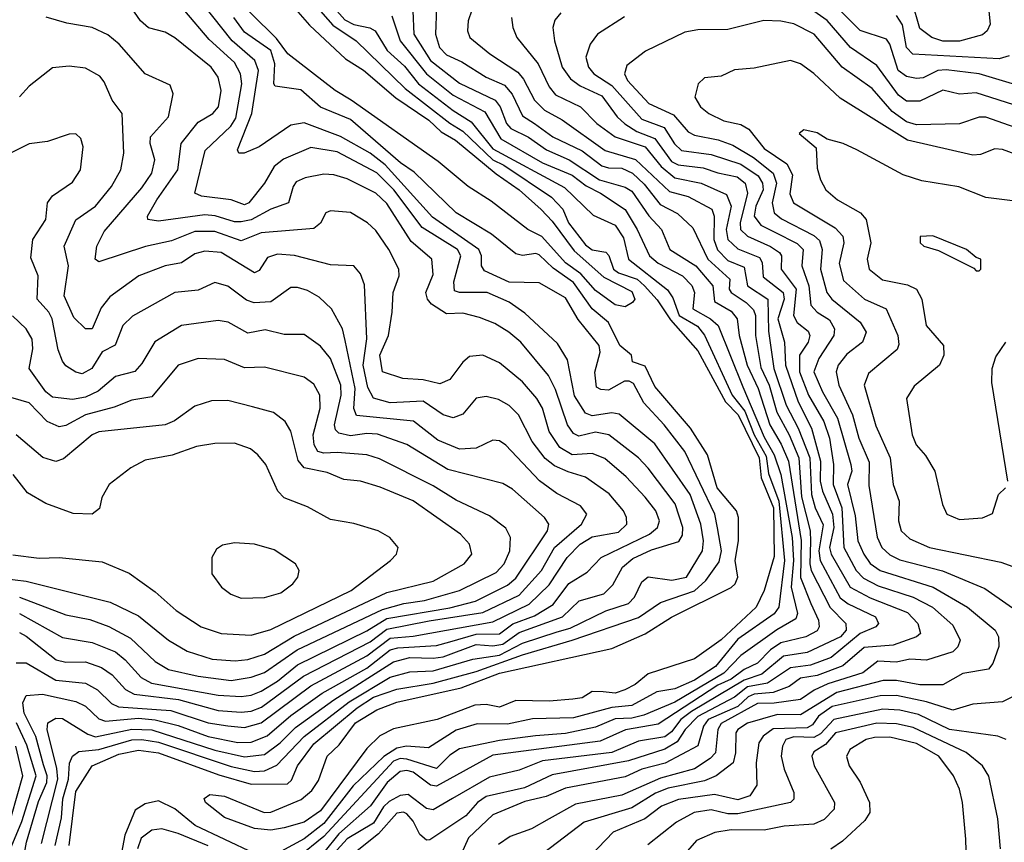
# Model space of a CAD drawing. Extents: x 1308313 to 1441400, y 959662 to 1036319.
# Tile 632 of 656: x 1387526 to 1390500, y 1010695 to 1013178. Entities that reach past the tile are written whole.
import ezdxf

# ---------------------------------------------------------------- set-up
doc = ezdxf.new("R2010")
doc.units = 0

msp = doc.modelspace()

# ---------------------------------------------------------------- linework, layer by layer
at = {"layer": '0CON10XD'}
for points in [[(1388154.9, 1013444.9), (1388401.8, 1013161.8), (1388510.2, 1013060.2), (1388565, 1013025.8), (1388662.4, 1012942.4), (1388761.7, 1012875), (1388799.4, 1012839.4), (1388842.9, 1012815), (1388965, 1012712.9), (1389035.2, 1012665), (1389100.9, 1012605), (1389135, 1012570), (1389201, 1012481), (1389290.8, 1012400.8), (1389375, 1012357.3), (1389384, 1012335), (1389377.5, 1012325), (1389355, 1012311.2), (1389325, 1012317.5), (1389265, 1012360.5), (1389221, 1012411), (1389175, 1012444.4), (1389103.8, 1012523.8), (1389061.1, 1012545), (1388950.2, 1012630.2), (1388880.9, 1012675), (1388790, 1012750), (1388527.3, 1012935), (1388479.2, 1012965), (1388335.8, 1013075), (1388301.7, 1013121.7), (1388147.2, 1013275)], [(1388395, 1013306), (1388508.2, 1013178.2), (1388535, 1013163.8), (1388584, 1013154), (1388599.6, 1013145), (1388635.9, 1013085.9), (1388688.4, 1013038.4), (1388730.4, 1012985), (1388835, 1012904.4), (1388890, 1012870), (1388955, 1012788.9), (1389172.2, 1012672.2), (1389258.6, 1012588.6), (1389325, 1012558.4), (1389349.9, 1012519.9), (1389365.2, 1012455), (1389482.8, 1012362.8), (1389498.8, 1012338.8), (1389518, 1012285), (1389573.5, 1012253.5), (1389595, 1012226.2), (1389678.4, 1012045), (1389716.9, 1011996.9), (1389744.8, 1011925), (1389781, 1011861), (1389788.1, 1011808.1), (1389819.2, 1011725), (1389836.8, 1011545), (1389819.3, 1011405), (1389805.3, 1011384.7), (1389695, 1011307.9), (1389628.3, 1011225), (1389565, 1011184.2), (1389505, 1011158), (1389450.9, 1011149.1), (1389375, 1011107.4), (1389315, 1011101.2), (1389199.1, 1011070.9), (1389075, 1011067.7), (1388999.1, 1011050.9), (1388907.7, 1011052.3), (1388845, 1011033.3), (1388760.6, 1010979.4), (1388694.9, 1010984.9), (1388665, 1010978.7), (1388625.9, 1010954.1), (1388532.9, 1010865), (1388445, 1010751.1), (1388385, 1010705.1), (1388315, 1010666.9)], [(1388925.2, 1013304.8), (1388880.8, 1013175), (1388878.4, 1013145), (1388886.2, 1013125), (1388946.1, 1013075), (1389030.5, 1013020.5), (1389048.4, 1012998.4), (1389081.2, 1012935), (1389111.6, 1012905), (1389165, 1012876.3), (1389295, 1012783.5), (1389386.7, 1012756.7), (1389489.4, 1012659.4), (1389545, 1012644.5), (1389616.6, 1012606.6), (1389624, 1012585), (1389622.9, 1012515), (1389633.8, 1012483.8), (1389665, 1012451.6), (1389715, 1012431.2), (1389724.5, 1012375), (1389786.2, 1012335), (1389787.8, 1012237.8), (1389804.7, 1012125), (1389841.8, 1012015), (1389877.7, 1011945), (1389913, 1011855), (1389917.7, 1011745), (1389928.6, 1011705), (1389953.5, 1011653.5), (1389940.3, 1011575), (1389944.2, 1011545), (1390005, 1011433.2), (1390028.4, 1011415), (1390110.9, 1011375), (1390120, 1011355), (1390111.9, 1011345), (1390065, 1011325.1), (1389977.8, 1011252.2), (1389915, 1011229.3), (1389855, 1011221.9), (1389785, 1011174.9), (1389725, 1011164.4), (1389685, 1011132.5), (1389575, 1011074.2), (1389536.5, 1011035), (1389511.9, 1010998.1), (1389475, 1010976.2), (1389365, 1010940.2), (1389135, 1010898.4), (1389051.3, 1010858.7), (1388935, 1010832.8), (1388908.5, 1010815), (1388873.8, 1010775), (1388765, 1010702.4), (1388755, 1010701.4), (1388735, 1010718), (1388715, 1010758.4), (1388695, 1010780.8), (1388685, 1010785.4), (1388665, 1010782.3), (1388610, 1010720), (1388485, 1010620.6)], [(1387675.3, 1010684.7), (1387695, 1010848.1), (1387745, 1010925.4), (1387825, 1010960.9), (1387885, 1010973.1), (1387945.1, 1010965.1), (1388127.9, 1010897.9), (1388225, 1010869.8), (1388335, 1010870.7), (1388347.3, 1010882.7), (1388364.9, 1010925), (1388415, 1010991.9), (1388545, 1011100.6), (1388595, 1011132.7), (1388665, 1011157.3), (1388775, 1011175.1), (1388905, 1011210.7), (1389045, 1011260.7), (1389195, 1011305.3), (1389395, 1011373.4), (1389461.4, 1011418.6), (1389565, 1011454.2), (1389598.5, 1011485), (1389638.6, 1011541.4), (1389646, 1011575), (1389634.5, 1011644.5), (1389625.8, 1011685), (1389535.8, 1011875), (1389473.4, 1011955), (1389411.3, 1012021.3), (1389379.8, 1012079.8), (1389367.4, 1012087.4), (1389352.8, 1012087.3), (1389305, 1012059.6), (1389281.4, 1012061.4), (1389268.9, 1012068.9), (1389263.8, 1012113.8), (1389279.5, 1012175), (1389276.4, 1012195), (1389212.9, 1012272.9), (1389175, 1012338.8), (1389095, 1012384.1), (1389005, 1012386.1), (1388930.3, 1012420.3), (1388920.8, 1012435), (1388921.4, 1012465), (1388913.3, 1012485), (1388772.6, 1012582.6), (1388630.4, 1012740.4), (1388584.5, 1012775), (1388495, 1012826.2), (1388385, 1012867.1), (1388345, 1012859.8), (1388249.5, 1012795), (1388203.8, 1012775), (1388188, 1012775), (1388184.2, 1012785), (1388227.3, 1012895), (1388247.4, 1013025), (1388235.8, 1013055), (1388168.1, 1013115), (1388055, 1013257.1)], [(1388382, 1013265), (1388472.4, 1013162.4), (1388542.5, 1013115), (1388690.8, 1012970.8), (1388825, 1012866), (1388865, 1012841.4), (1388955, 1012755.4), (1388988.7, 1012738.7), (1389132.1, 1012642.1), (1389166.3, 1012606.3), (1389183.9, 1012565), (1389235, 1012498.3), (1389255, 1012483.8), (1389296.6, 1012476.6), (1389306.2, 1012466.2), (1389319.5, 1012425), (1389335, 1012414), (1389391.2, 1012395), (1389413.6, 1012375), (1389452.1, 1012332.1), (1389492, 1012272), (1389575, 1012178.6), (1389658, 1012025), (1389696.3, 1011985), (1389759.8, 1011855), (1389766, 1011795), (1389803.7, 1011705), (1389805, 1011557.5), (1389775, 1011454.6), (1389750.6, 1011405), (1389645, 1011305.9), (1389565, 1011248.6), (1389425, 1011203.6), (1389385, 1011170.6), (1389354.5, 1011155), (1389325, 1011145.2), (1389288.9, 1011148.9), (1389255, 1011149.8), (1389225, 1011130.9), (1389197, 1011127), (1389125, 1011120.8), (1389025, 1011122.4), (1388975, 1011102.6), (1388935, 1011111), (1388901.2, 1011108.8), (1388787.1, 1011065), (1388655, 1011037.7), (1388614.3, 1011015.7), (1388575, 1010978.1), (1388435, 1010789.2), (1388385, 1010755.7), (1388325, 1010738.4), (1388285, 1010730.8), (1388235, 1010736.1), (1388145, 1010769.5), (1388087.5, 1010815), (1388083, 1010827), (1388100.8, 1010839.2), (1388145, 1010834.3), (1388264.7, 1010784.7), (1388285, 1010785.9), (1388320.8, 1010800.8), (1388376.2, 1010823.8), (1388408.7, 1010851.3), (1388428.6, 1010881.4), (1388454.8, 1010955), (1388490.8, 1010989.2), (1388540.6, 1011055), (1388605.3, 1011095), (1388665, 1011118.2), (1388859.2, 1011160.8), (1388975, 1011205.6), (1389315, 1011280.2), (1389415, 1011323.6), (1389495, 1011374.1), (1389675, 1011463.5), (1389687.7, 1011475), (1389695.4, 1011495.4), (1389687.3, 1011545), (1389697.3, 1011605), (1389697.6, 1011675), (1389691.2, 1011695), (1389633.3, 1011765), (1389604, 1011865), (1389552.7, 1011945), (1389445, 1012071.1), (1389415, 1012132.4), (1389377.7, 1012145), (1389374.7, 1012165), (1389338.8, 1012195), (1389305, 1012264.1), (1389255.4, 1012305.4), (1389199, 1012385), (1389137.8, 1012427.8), (1389095, 1012468.3), (1389085, 1012472), (1389045, 1012466.1), (1389025, 1012471.9), (1388950.8, 1012530.8), (1388845, 1012595.2), (1388717.8, 1012717.8), (1388676.3, 1012746.3), (1388525, 1012876.8), (1388435, 1012914.8), (1388375, 1012967), (1388297.4, 1012977.4), (1388293.3, 1012985), (1388297.1, 1013045), (1388284.2, 1013085), (1388205, 1013140.9), (1388172.4, 1013185)], [(1390449.1, 1013255), (1390457.8, 1013165), (1390449.2, 1013145), (1390435, 1013132.4), (1390365, 1013113.4), (1390315, 1013113.7), (1390281.3, 1013125), (1390245, 1013151.8), (1390222.4, 1013232.4)], [(1387591.4, 1010691.4), (1387640.8, 1010885), (1387637.9, 1010917.9), (1387608.7, 1011035), (1387610.4, 1011055), (1387635, 1011069.3), (1387655, 1011068.3), (1387731.5, 1011021.5), (1387755, 1011013.3), (1387865, 1011036.5), (1387925, 1011034), (1388115, 1010972.3), (1388205, 1010953), (1388265, 1010959.7), (1388312.6, 1010995), (1388359.2, 1011040.8), (1388474.9, 1011125.1), (1388655, 1011239.9), (1388705, 1011252.8), (1388775, 1011250.1), (1388805, 1011254.9), (1388905, 1011292.2), (1388955, 1011287.4), (1388985, 1011292.8), (1389035, 1011327.8), (1389166.1, 1011375), (1389215.9, 1011424.1), (1389290.3, 1011445), (1389317.5, 1011472.5), (1389346.7, 1011525), (1389378.3, 1011551.7), (1389435, 1011578), (1389516.8, 1011603.2), (1389528.3, 1011621.7), (1389528.8, 1011645), (1389506.1, 1011716.1), (1389425, 1011824.3), (1389395.3, 1011855.3), (1389305.4, 1011925.4), (1389265, 1011932.6), (1389215, 1011920.6), (1389198.9, 1011928.9), (1389181, 1011955), (1389145, 1012062.3), (1389123.6, 1012103.6), (1389040, 1012205), (1389003.4, 1012235), (1388961.3, 1012261.4), (1388915, 1012279.2), (1388865, 1012292.6), (1388815, 1012290.6), (1388769.6, 1012319.6), (1388758, 1012335), (1388753.2, 1012355), (1388775, 1012408.8), (1388771.4, 1012455), (1388708.5, 1012508.5), (1388635, 1012623.8), (1388601.6, 1012655), (1388515, 1012697.6), (1388475, 1012710), (1388445, 1012711.9), (1388388.6, 1012701.4), (1388361.5, 1012688.5), (1388351.7, 1012675), (1388338.2, 1012625), (1388285, 1012606), (1388225.4, 1012574.6), (1388195, 1012568.6), (1388175, 1012568.2), (1388116.7, 1012586.7), (1388085, 1012589.5), (1387945, 1012570.2), (1387913.1, 1012575), (1387912.3, 1012585), (1387940, 1012635), (1388003.8, 1012725), (1388013.9, 1012805), (1388065, 1012868.8), (1388109.6, 1012895), (1388126.1, 1012915), (1388134.4, 1012965), (1388125.4, 1013005.4), (1388104.2, 1013035), (1387995, 1013123.6), (1387965, 1013141.1), (1387915, 1013153.6), (1387891.2, 1013175), (1387855, 1013227.3)], [(1388785.2, 1013215), (1388781.8, 1013135), (1388793.9, 1013095), (1388815, 1013072), (1388861.6, 1013051.6), (1388935, 1013005.2), (1388990.9, 1012980.9), (1389013.4, 1012953.4), (1389045, 1012888), (1389081.1, 1012865), (1389136.8, 1012825), (1389225, 1012782.1), (1389285, 1012737.3), (1389305, 1012730.7), (1389345, 1012730.4), (1389377.7, 1012715), (1389412.1, 1012682.1), (1389460.4, 1012620.4), (1389513.2, 1012593.2), (1389559.9, 1012549.9), (1389605.1, 1012455), (1389671.2, 1012395), (1389669.4, 1012365), (1389674.9, 1012355), (1389720.4, 1012325), (1389742.3, 1012302.3), (1389749, 1012285), (1389748.9, 1012225), (1389765, 1012127.8), (1389790.4, 1012075), (1389812.9, 1011992.9), (1389850.6, 1011925), (1389880.1, 1011855), (1389887.5, 1011737.5), (1389913.9, 1011635), (1389915, 1011603.3), (1389912.9, 1011535), (1389917.5, 1011515), (1389974, 1011404), (1390022, 1011355), (1390023, 1011335), (1390005.5, 1011315), (1389905, 1011267.3), (1389833.2, 1011256.8), (1389767.6, 1011202.4), (1389715, 1011184.3), (1389555, 1011089.9), (1389522.8, 1011065), (1389495, 1011028.1), (1389475, 1011013.4), (1389395, 1010999.6), (1389315, 1010966.1), (1389105, 1010940.8), (1389035, 1010912.2), (1388945, 1010891), (1388833.1, 1010826.9), (1388775, 1010793), (1388755, 1010796.9), (1388699.3, 1010839.3), (1388675, 1010835.5), (1388642.3, 1010817.7), (1388625, 1010802.1), (1388595, 1010752), (1388515.7, 1010705), (1388455, 1010638.8)], [(1390555, 1012975.9), (1390425, 1013014.6), (1390325, 1013027), (1390300, 1013025), (1390255, 1013002.8), (1390235, 1013001.1), (1390205, 1013007.4), (1390179.5, 1013025), (1390154.6, 1013104.6), (1390145, 1013119.3), (1390065, 1013145.6), (1389990.3, 1013220.3)], [(1387526.8, 1010585), (1387546.6, 1010695), (1387582.4, 1010817.6), (1387608, 1010875), (1387609, 1010895), (1387598.3, 1010928.3), (1387574.3, 1011014.3), (1387539.3, 1011085), (1387535, 1011116.2), (1387545, 1011137.8), (1387595, 1011141.9), (1387695, 1011120.2), (1387725, 1011105.2), (1387765, 1011067.7), (1387785, 1011059.9), (1387885, 1011069.6), (1387935, 1011064.6), (1388005, 1011047.5), (1388095, 1011014.3), (1388185, 1010996), (1388225, 1010996.8), (1388273.5, 1011016.5), (1388345, 1011077.2), (1388439.2, 1011145), (1388575, 1011220.3), (1388645, 1011275.5), (1388667.8, 1011282.2), (1388785, 1011288.9), (1388825, 1011299.9), (1388905, 1011323.3), (1388975, 1011324.3), (1389015.9, 1011354.1), (1389081.1, 1011378.9), (1389137.1, 1011412.9), (1389185, 1011476.2), (1389239.8, 1011510.2), (1389282.5, 1011555), (1389428.9, 1011625), (1389452.8, 1011645), (1389458.5, 1011665), (1389447.3, 1011695), (1389415, 1011736.8), (1389358, 1011798), (1389293.2, 1011853.2), (1389255, 1011869), (1389195, 1011864.6), (1389157.2, 1011887.2), (1389125.2, 1011935), (1389105.5, 1012005), (1389088.3, 1012035), (1389044.8, 1012084.9), (1388975, 1012142.7), (1388925, 1012165.4), (1388885, 1012161.2), (1388865, 1012144.6), (1388825, 1012092), (1388795, 1012078.6), (1388745, 1012090.7), (1388683.8, 1012095), (1388622.3, 1012115), (1388614.3, 1012165), (1388640.2, 1012225), (1388651.6, 1012295), (1388653.8, 1012355), (1388672.1, 1012405), (1388670.8, 1012425), (1388641, 1012485), (1388601.6, 1012541.6), (1388577.1, 1012565), (1388525, 1012595.9), (1388465, 1012601.8), (1388450.5, 1012595), (1388435, 1012564.5), (1388415, 1012547.5), (1388255, 1012534.6), (1388195, 1012510.9), (1388115, 1012539.1), (1388055, 1012539.4), (1387985, 1012511.1), (1387905.9, 1012494.1), (1387765, 1012446.9), (1387753.8, 1012455), (1387759.4, 1012495), (1387780.7, 1012539.3), (1387895, 1012670.5), (1387925.2, 1012715), (1387934.4, 1012755), (1387919.8, 1012805), (1387921, 1012825), (1387975.2, 1012884.8), (1387989.5, 1012955), (1387980.9, 1012980.9), (1387905, 1013015.4), (1387826.8, 1013105), (1387792.3, 1013132.3), (1387745, 1013155.3), (1387668, 1013168), (1387605.9, 1013185.9)], [(1387632.9, 1010685), (1387651.9, 1010768.1), (1387655.9, 1010825.9), (1387672.9, 1010885), (1387676.5, 1010933.5), (1387685.3, 1010954.7), (1387705, 1010968.5), (1387765, 1010974.9), (1387865, 1011004.1), (1387895, 1011005.2), (1387945, 1010996.6), (1388165, 1010923.3), (1388235, 1010908.3), (1388265, 1010910), (1388302.4, 1010927.6), (1388385.5, 1011014.5), (1388521.5, 1011118.5), (1388645, 1011193.2), (1388705, 1011209.6), (1388775, 1011211.9), (1388895, 1011247.2), (1388975, 1011259.2), (1389045, 1011296.3), (1389149.7, 1011329.7), (1389188.7, 1011341.3), (1389296.9, 1011393.1), (1389365, 1011416.1), (1389383.5, 1011435), (1389405, 1011481.5), (1389425, 1011496.1), (1389496.1, 1011486.1), (1389540, 1011495), (1389589, 1011575), (1389591.3, 1011605), (1389583.8, 1011655), (1389551, 1011745), (1389445, 1011898), (1389337.3, 1011987.3), (1389315, 1011991.3), (1389255, 1011982.7), (1389235, 1011990.8), (1389202.3, 1012042.3), (1389181.2, 1012151.2), (1389150.8, 1012200.8), (1389052.3, 1012292.3), (1389005, 1012325.2), (1388937.8, 1012355), (1388854.3, 1012354.3), (1388839.9, 1012359.9), (1388837.3, 1012387.3), (1388859.1, 1012465), (1388848.7, 1012485), (1388741.4, 1012551.4), (1388656.4, 1012665), (1388605, 1012715.6), (1388485, 1012779.6), (1388405, 1012793), (1388322.7, 1012757.3), (1388294.3, 1012735), (1388265.3, 1012685), (1388218, 1012625), (1388205, 1012619.1), (1388165, 1012634.8), (1388075, 1012645.6), (1388055, 1012654.6), (1388086.7, 1012783.3), (1388163.5, 1012856.5), (1388178.6, 1012881.4), (1388196.7, 1012985), (1388193.3, 1013015), (1388175, 1013049.4), (1388098.5, 1013118.5), (1388025, 1013205.2)], [(1388649.7, 1013189.7), (1388675.4, 1013115), (1388754.7, 1013014.7), (1388835, 1012950.2), (1388930.7, 1012900.7), (1388979.1, 1012819.1), (1389105, 1012746.5), (1389195, 1012708.8), (1389236.9, 1012676.9), (1389281, 1012655), (1389355.5, 1012605), (1389391.8, 1012545), (1389428.8, 1012465), (1389455, 1012443.4), (1389528.4, 1012405), (1389556.3, 1012376.3), (1389564.3, 1012355), (1389559.7, 1012305), (1389613.3, 1012275), (1389636.2, 1012255), (1389710.1, 1012069.9), (1389775, 1011918.3), (1389805.7, 1011865), (1389825, 1011805.4), (1389859.4, 1011615), (1389864, 1011545), (1389856.1, 1011465), (1389875.7, 1011385), (1389871, 1011369), (1389813.5, 1011336.5), (1389705, 1011258.5), (1389653.6, 1011205), (1389505, 1011117.5), (1389411.1, 1011078.9), (1389375, 1011069.9), (1389325, 1011067.4), (1389265, 1011041.8), (1389175, 1011023.1), (1389083.7, 1011016.3), (1388975, 1011002.3), (1388855, 1010976.6), (1388825, 1010957.5), (1388785, 1010917.3), (1388695, 1010945.7), (1388675, 1010947.3), (1388655, 1010940), (1388445, 1010712.1), (1388365, 1010647.4)], [(1388713.5, 1013205), (1388716.6, 1013135), (1388766.8, 1013055), (1388855, 1012987.2), (1388962.6, 1012935), (1388977.8, 1012915), (1388997, 1012865), (1389010, 1012850), (1389063.4, 1012823.4), (1389117.5, 1012785), (1389185.8, 1012755.8), (1389277.7, 1012695), (1389355, 1012673), (1389375, 1012660.5), (1389426.6, 1012586.6), (1389464.6, 1012544.6), (1389489.7, 1012485), (1389568.9, 1012435), (1389619.7, 1012375), (1389625, 1012327.2), (1389675, 1012298.4), (1389693.5, 1012275), (1389699, 1012225), (1389724.1, 1012135), (1389757.1, 1012065), (1389792.5, 1011955), (1389826.7, 1011896.7), (1389848.6, 1011845), (1389886.3, 1011606.3), (1389885, 1011494.4), (1389916, 1011416), (1389939.2, 1011365), (1389941.6, 1011345), (1389935, 1011333.5), (1389900.4, 1011315), (1389825, 1011296.6), (1389794.4, 1011275.6), (1389755, 1011235.6), (1389715, 1011216.4), (1389675, 1011186.7), (1389635, 1011169.4), (1389455, 1011051.6), (1389355.8, 1011034.2), (1389279.7, 1011000.3), (1388955, 1010958.2), (1388785, 1010864), (1388767, 1010867), (1388715, 1010906.5), (1388695, 1010911.6), (1388675, 1010908.3), (1388635.7, 1010875), (1388585.3, 1010804.7), (1388489.7, 1010720.3), (1388445, 1010663.6)], [(1389160.4, 1013199.6), (1389142.7, 1013177.3), (1389136.7, 1013155), (1389141.7, 1013115), (1389164.8, 1013035), (1389190.2, 1013000.2), (1389219.2, 1012979.2), (1389285, 1012949), (1389331.3, 1012885), (1389353.6, 1012863.6), (1389390.7, 1012840.7), (1389445, 1012819.5), (1389495, 1012750), (1389515, 1012740.5), (1389590.7, 1012730.7), (1389635, 1012716.3), (1389693.8, 1012703.8), (1389718.1, 1012685), (1389725.1, 1012655), (1389702.3, 1012565), (1389703.6, 1012545), (1389724.3, 1012525), (1389793.9, 1012493.9), (1389821.7, 1012475), (1389827.1, 1012465), (1389826.6, 1012425), (1389871.3, 1012365), (1389863.9, 1012285), (1389875, 1012264.3), (1389907.9, 1012237.9), (1389913.3, 1012225), (1389908.1, 1012205), (1389882.2, 1012165), (1389882.1, 1012115), (1389908.9, 1012045), (1389955.4, 1011965), (1389971.9, 1011915), (1389984.9, 1011835), (1389983.5, 1011775), (1390009.4, 1011705), (1390015.8, 1011585), (1390053.3, 1011515), (1390075, 1011492.6), (1390119.4, 1011469.4), (1390225, 1011434.4), (1390283.8, 1011405), (1390345, 1011350.7), (1390366.7, 1011305), (1390360.3, 1011285), (1390345, 1011269.8), (1390265, 1011244.3), (1390215, 1011247.6), (1390175, 1011238.4), (1390118.2, 1011241.8), (1390073.3, 1011206.7), (1389967.4, 1011172.6), (1389926.3, 1011153.7), (1389885, 1011125.4), (1389805, 1011114.3), (1389755, 1011114.1), (1389645, 1011052.9), (1389635.1, 1011035), (1389627.6, 1010965), (1389612.1, 1010947.8), (1389565, 1010916.2), (1389462.1, 1010887.9), (1389345, 1010837), (1389205, 1010809.8), (1389125.6, 1010765.6), (1389072.5, 1010735), (1389007.6, 1010712.4), (1388972.5, 1010687.5)], [(1389352.7, 1013187.3), (1389271.8, 1013135), (1389249.3, 1013105), (1389236.2, 1013065), (1389244.8, 1013035), (1389260.2, 1013015), (1389315, 1012980.1), (1389405, 1012877.6), (1389472.7, 1012852.7), (1389503.9, 1012803.9), (1389525, 1012783.2), (1389615, 1012771.6), (1389705, 1012742.7), (1389757.1, 1012707.1), (1389770.1, 1012685), (1389772.1, 1012665), (1389749.6, 1012615), (1389745.1, 1012585), (1389765, 1012557.7), (1389807.1, 1012537.1), (1389875, 1012502.5), (1389892.7, 1012485), (1389889.3, 1012435), (1389910.1, 1012375), (1389916.1, 1012316.1), (1389935, 1012295.2), (1389972.3, 1012272.3), (1389987.7, 1012245), (1389985.6, 1012225), (1389939.7, 1012155), (1389925.5, 1012115), (1389951.5, 1012055), (1389996.7, 1011975), (1390036.9, 1011835), (1390039.6, 1011815), (1390026.4, 1011775), (1390050.2, 1011680.2), (1390057.5, 1011605), (1390076, 1011565), (1390095, 1011536.7), (1390125.7, 1011515.7), (1390285.1, 1011465.1), (1390389.1, 1011405), (1390472.8, 1011335), (1390483.1, 1011315), (1390484.2, 1011285.8), (1390466, 1011234), (1390452.8, 1011217.2), (1390375, 1011204.3), (1390315, 1011169.8), (1390245, 1011170.4), (1390175, 1011183.5), (1390135, 1011183.5), (1389995, 1011147), (1389885, 1011079.3), (1389815, 1011080.5), (1389725, 1011054.6), (1389695, 1011035.5), (1389689.3, 1011025), (1389688.9, 1010965), (1389681.3, 1010935), (1389630.4, 1010895), (1389595, 1010880.1), (1389485, 1010858.4), (1389447.2, 1010842.8), (1389375, 1010798.3), (1389230.9, 1010755), (1389108.2, 1010661.8)], [(1390665, 1012878.1), (1390415, 1012958.1), (1390365, 1012953.5), (1390315, 1012965.6), (1390245, 1012932.2), (1390205, 1012932), (1390180.9, 1012950.9), (1390115, 1013039.8), (1390036, 1013095), (1389965, 1013176.1), (1389915, 1013210.9)], [(1390515, 1013069.7), (1390485, 1013059.8), (1390223.9, 1013073.9), (1390205, 1013094.6), (1390193.3, 1013163.2), (1390175, 1013190.7)], [(1389011.8, 1013185), (1389015.3, 1013155), (1389028.2, 1013125), (1389092.4, 1013045), (1389125.8, 1012975.8), (1389145, 1012951.6), (1389220.3, 1012915), (1389269.7, 1012865), (1389324.7, 1012825), (1389415, 1012794.1), (1389463.6, 1012735), (1389505, 1012701.2), (1389585, 1012685.1), (1389661.1, 1012651.1), (1389675.4, 1012615), (1389660, 1012545), (1389665.1, 1012515), (1389695, 1012486.5), (1389760.6, 1012460.6), (1389769.4, 1012445), (1389772.1, 1012402.1), (1389832.3, 1012355), (1389835.3, 1012335), (1389816.4, 1012275), (1389836.6, 1012205), (1389839.2, 1012135), (1389877.7, 1012025), (1389918.3, 1011945), (1389944.8, 1011845), (1389944.6, 1011785), (1389950.9, 1011755), (1389981.1, 1011685), (1389985.2, 1011645), (1389971.9, 1011585), (1389977.2, 1011565), (1390035, 1011464.9), (1390095, 1011433.1), (1390208.1, 1011388.1), (1390239.2, 1011355), (1390247.3, 1011325), (1390234.8, 1011315.2), (1390165, 1011289.4), (1390077.3, 1011282.7), (1390012.5, 1011227.5), (1389935, 1011198.7), (1389885, 1011189.8), (1389850.5, 1011165), (1389802.7, 1011147.3), (1389745, 1011141.8), (1389726.4, 1011133.6), (1389695, 1011105), (1389605.9, 1011065), (1389591.4, 1011045), (1389574.2, 1010985.8), (1389476.4, 1010933.6), (1389405.8, 1010915), (1389355, 1010891.8), (1389175, 1010858.4), (1389116.7, 1010833.3), (1389052.2, 1010817.8), (1388955, 1010777.3), (1388881.8, 1010708.2), (1388841.3, 1010618.7)], [(1390605, 1012827.4), (1390445, 1012884.4), (1390425, 1012883.8), (1390365, 1012864.3), (1390235, 1012861.2), (1390205, 1012870.4), (1390161.5, 1012901.5), (1390101, 1012971), (1390010.7, 1013035), (1389926.2, 1013135), (1389865, 1013166), (1389825.7, 1013174.3), (1389774.4, 1013175.6), (1389665, 1013148.4), (1389575, 1013148.2), (1389535, 1013141.2), (1389416.9, 1013083.1), (1389359.7, 1013040.3), (1389352.6, 1013015), (1389362.2, 1012995), (1389426.4, 1012925), (1389500.8, 1012890.8), (1389545, 1012840.2), (1389565, 1012830), (1389636, 1012816), (1389680, 1012800), (1389742.4, 1012762.4), (1389802.7, 1012715), (1389812.6, 1012685), (1389798.8, 1012625), (1389805, 1012595.3), (1389826.9, 1012576.9), (1389925, 1012526.5), (1389941.9, 1012511.9), (1389950.7, 1012485), (1389944.9, 1012425), (1389964.5, 1012354.5), (1389979.5, 1012335), (1390064.7, 1012265), (1390083.4, 1012235), (1390072.5, 1012205), (1390025, 1012168.4), (1389998.7, 1012135), (1389992.7, 1012115), (1390000.3, 1012075), (1390041.9, 1011985), (1390060.8, 1011915), (1390092.6, 1011842.6), (1390091.6, 1011771.6), (1390116.2, 1011616.2), (1390130.4, 1011585), (1390155, 1011562.4), (1390185, 1011547.5), (1390314.2, 1011514.2), (1390441.2, 1011461.2), (1390578.9, 1011365)], [(1387515, 1011236.1), (1387545, 1011236.8), (1387635, 1011184.3), (1387725, 1011175.5), (1387761.4, 1011155), (1387803.7, 1011113.7), (1387823.9, 1011103.9), (1387982.4, 1011092.4), (1388095, 1011055.5), (1388155, 1011046), (1388205, 1011041.5), (1388255, 1011055.1), (1388405, 1011166.8), (1388575, 1011257.9), (1388645, 1011310.7), (1388715, 1011317.4), (1388955, 1011360.5), (1389065, 1011413.5), (1389125, 1011471.7), (1389179.5, 1011555), (1389219, 1011595), (1389255, 1011617.2), (1389335, 1011631.4), (1389360, 1011655), (1389359.2, 1011675), (1389349.7, 1011695), (1389306.9, 1011746.9), (1389235, 1011797.1), (1389182.9, 1011812.8), (1389141.7, 1011831.7), (1389113.4, 1011853.4), (1389073.7, 1011905), (1389032.7, 1011985), (1389005, 1012013.2), (1388972, 1012032), (1388935, 1012040.2), (1388905, 1012036), (1388865, 1011986.9), (1388835, 1011976.4), (1388805, 1011985.7), (1388745, 1012026.1), (1388645, 1012021.2), (1388595, 1012035.2), (1388577.8, 1012067.8), (1388563.1, 1012135), (1388574.2, 1012215), (1388567.8, 1012377.8), (1388555, 1012411.4), (1388535, 1012435.5), (1388465, 1012437.8), (1388356.6, 1012466.6), (1388305, 1012470.8), (1388275, 1012460.6), (1388249.3, 1012420.7), (1388235, 1012414.2), (1388135, 1012475.2), (1388085, 1012479.8), (1388055, 1012471.1), (1388015, 1012443.9), (1387965, 1012434.8), (1387885.4, 1012405), (1387798.5, 1012341.5), (1387772, 1012308), (1387745, 1012245.5), (1387725, 1012245.4), (1387689.3, 1012279.3), (1387660.5, 1012345), (1387673.8, 1012435), (1387660.5, 1012495), (1387695.5, 1012574.5), (1387755.2, 1012615), (1387803.2, 1012675), (1387831.2, 1012725), (1387841, 1012775), (1387835.4, 1012895), (1387805, 1012935.6), (1387781, 1012991), (1387767.9, 1013007.9), (1387725, 1013031.8), (1387675, 1013037.7), (1387625, 1013033.1), (1387555, 1012978.2), (1387525, 1012945.4)], [(1390580, 1012755), (1390495, 1012787), (1390471.4, 1012788.6), (1390428.1, 1012771.9), (1390405, 1012769.5), (1390208.2, 1012815), (1390005, 1012941.1), (1389925, 1013016), (1389884.3, 1013045), (1389854.6, 1013055.4), (1389745, 1013031.8), (1389685, 1013026.8), (1389645, 1013008.2), (1389595, 1013003.1), (1389575.8, 1012985), (1389565.5, 1012945), (1389583.1, 1012915), (1389608.2, 1012895), (1389653.3, 1012873.3), (1389705, 1012861.6), (1389728.2, 1012848.2), (1389775, 1012789.3), (1389843.4, 1012743.4), (1389860.5, 1012710.5), (1389852.5, 1012652.5), (1389863.8, 1012625), (1389990, 1012549.9), (1390012.8, 1012525), (1390015.2, 1012505), (1390001.9, 1012441.9), (1390015, 1012390.9), (1390078.4, 1012335), (1390143.2, 1012305), (1390178.5, 1012225), (1390182.1, 1012197.9), (1390177.1, 1012182.9), (1390090.3, 1012109.7), (1390077.6, 1012075), (1390111.9, 1011951.9), (1390155.6, 1011855), (1390164.7, 1011775), (1390183, 1011725), (1390180.4, 1011665), (1390188.4, 1011635), (1390215, 1011610.7), (1390275, 1011585.2), (1390490.3, 1011540.3), (1390585, 1011506.7)], [(1387525, 1011327.6), (1387545, 1011317.3), (1387635.7, 1011245.7), (1387665, 1011239), (1387725, 1011239.8), (1387772.7, 1011222.7), (1387805, 1011200.6), (1387845.8, 1011155.8), (1387872.2, 1011142.2), (1388005.8, 1011125.8), (1388125, 1011092.2), (1388195, 1011087.1), (1388225, 1011090.6), (1388256.9, 1011103.1), (1388383.4, 1011196.6), (1388585, 1011300.3), (1388635, 1011338.3), (1388762.9, 1011362.9), (1388925, 1011388.1), (1389035, 1011441), (1389102.2, 1011515), (1389141.8, 1011585), (1389223.5, 1011655), (1389239.4, 1011685), (1389220.1, 1011710.1), (1389148.3, 1011748.3), (1389095.9, 1011785.9), (1388995, 1011893.3), (1388975, 1011907.3), (1388955, 1011908.9), (1388905, 1011884.3), (1388855, 1011881.7), (1388788.8, 1011908.8), (1388716, 1011966), (1388543.4, 1011983.4), (1388534.9, 1012004.9), (1388539.4, 1012065), (1388509.4, 1012209.4), (1388501.3, 1012245), (1388468, 1012305), (1388430.3, 1012340.3), (1388395, 1012360.8), (1388365, 1012370.3), (1388345, 1012369.4), (1388285, 1012326.1), (1388233.8, 1012323.8), (1388211.1, 1012331.1), (1388155, 1012374.1), (1388115, 1012384.7), (1388065, 1012362.1), (1387994.4, 1012355), (1387866.6, 1012283.4), (1387837.6, 1012255), (1387814.8, 1012195.2), (1387775, 1012175.3), (1387743.8, 1012125), (1387715, 1012109), (1387695, 1012114.1), (1387665, 1012132.9), (1387655, 1012147.1), (1387641.7, 1012181.7), (1387624.1, 1012275), (1387614.3, 1012295), (1387578.6, 1012335), (1387581.8, 1012405), (1387559.8, 1012459.8), (1387565.5, 1012514.5), (1387604.6, 1012575), (1387610, 1012625), (1387625, 1012646.2), (1387685, 1012688.2), (1387710, 1012725), (1387718.1, 1012795), (1387710.2, 1012820.2), (1387695, 1012834.2), (1387675, 1012832.9), (1387609.5, 1012810.5), (1387555, 1012803.6), (1387502.3, 1012777.7)], [(1390525, 1012632), (1390445, 1012641.3), (1390363.5, 1012673.5), (1390251.8, 1012691.8), (1390195, 1012710.4), (1390055, 1012785.3), (1390014, 1012805), (1389965, 1012817.5), (1389935, 1012836.5), (1389894.4, 1012845.6), (1389881.2, 1012835), (1389931.7, 1012791.7), (1389935, 1012730), (1389944.7, 1012694.7), (1389961.8, 1012665), (1389996.5, 1012635), (1390066.4, 1012595), (1390083.3, 1012575), (1390097.1, 1012505), (1390085.8, 1012455), (1390092.4, 1012425), (1390132.6, 1012392.6), (1390207.9, 1012377.9), (1390235.4, 1012365), (1390251.6, 1012335), (1390264.7, 1012254.7), (1390316.4, 1012195), (1390317.3, 1012165), (1390304.7, 1012135.3), (1390227.7, 1012072.3), (1390204.6, 1012035), (1390221.8, 1011925), (1390234.7, 1011895), (1390262.2, 1011862.2), (1390291.1, 1011815), (1390313.5, 1011715), (1390327.1, 1011685), (1390365, 1011668.8)], [(1390425, 1012420), (1390430, 1012425), (1390430, 1012455), (1390415, 1012460), (1390386.7, 1012485), (1390285, 1012525.7), (1390246.4, 1012523.6), (1390246.7, 1012505), (1390257.5, 1012495), (1390301.7, 1012481.7), (1390408.3, 1012428.3), (1390415, 1012420), (1390425, 1012420)], [(1388903, 1011423), (1388999.3, 1011470.7), (1389025, 1011492.6), (1389120.2, 1011635), (1389124.1, 1011655), (1389111.3, 1011675), (1389015, 1011761.2), (1388985, 1011778.1), (1388819.8, 1011819.8), (1388695, 1011895.6), (1388606.5, 1011926.5), (1388575, 1011929.3), (1388525, 1011922), (1388489.6, 1011929.6), (1388479.7, 1011939.7), (1388476.8, 1011955), (1388496.9, 1012045), (1388495.6, 1012075), (1388465.3, 1012155.3), (1388435, 1012192.4), (1388385, 1012227.6), (1388325, 1012227.4), (1388267.9, 1012242.1), (1388215, 1012231.9), (1388155.6, 1012265.6), (1388125, 1012270), (1388015, 1012254.7), (1387933.8, 1012206.2), (1387895, 1012140), (1387873.5, 1012116.5), (1387815, 1012100.7), (1387762.9, 1012057.1), (1387725, 1012038.8), (1387685, 1012031.6), (1387625, 1012039), (1387605, 1012054.8), (1387554.8, 1012124.8), (1387565.6, 1012185), (1387564, 1012214), (1387545.3, 1012245), (1387504.5, 1012284.5)], [(1390511.4, 1011785), (1390463, 1012083), (1390464.1, 1012125), (1390475, 1012160), (1390505, 1012204.5)], [(1388065.2, 1012155.2), (1388004.8, 1012135.2), (1387925, 1012039.7), (1387865, 1012030), (1387811.6, 1012008.4), (1387725, 1011985.8), (1387665, 1011952.9), (1387645, 1011948.8), (1387608.9, 1011965), (1387555, 1012021.8), (1387475, 1012044.8)], [(1387525, 1011434.7), (1387665, 1011381), (1387737.5, 1011367.5), (1387795, 1011346.6), (1387860.9, 1011310.9), (1387935, 1011240.5), (1387975.9, 1011215.9), (1388065, 1011196.6), (1388165, 1011183.6), (1388225, 1011193), (1388265, 1011207), (1388364.6, 1011275.4), (1388622.1, 1011397.9), (1388686.1, 1011416.1), (1388748.8, 1011425), (1388855, 1011454.6), (1388965, 1011509), (1388989.4, 1011535), (1389006.7, 1011575), (1389009.1, 1011615), (1388995, 1011643.6), (1388945, 1011680.6), (1388845, 1011727.7), (1388775, 1011770.5), (1388612.9, 1011852.9), (1388574.5, 1011864.5), (1388485, 1011871.8), (1388445, 1011869.3), (1388426.9, 1011875), (1388415.8, 1011895), (1388412.4, 1011925), (1388433.8, 1012005), (1388432.7, 1012045), (1388415, 1012077.7), (1388385, 1012098.9), (1388265, 1012129.6), (1388205, 1012126.8), (1388145, 1012152.2), (1388065.2, 1012155.2)], [(1387445, 1011495.1), (1387545, 1011482.7), (1387799.4, 1011419.4), (1387885, 1011378.4), (1387975.4, 1011305), (1388031.6, 1011271.6), (1388107.6, 1011247.6), (1388177.3, 1011242.7), (1388215, 1011246.7), (1388265, 1011262.8), (1388355, 1011317), (1388635, 1011448.8), (1388775, 1011483), (1388868.8, 1011535), (1388891.5, 1011565), (1388884.6, 1011595), (1388857.5, 1011625), (1388715, 1011725.2), (1388615, 1011767), (1388555, 1011784.7), (1388505, 1011790), (1388455, 1011811.3), (1388385.2, 1011825.2), (1388367.5, 1011847.5), (1388345, 1011935.7), (1388327.9, 1011965), (1388292.3, 1011992.3), (1388229.5, 1012009.5), (1388155, 1012028.9), (1388105, 1012027.7), (1388055, 1012012), (1387993.1, 1011966.9), (1387965.2, 1011954.8), (1387765, 1011934), (1387744.7, 1011925), (1387657.8, 1011852.2), (1387635, 1011844.1), (1387596.1, 1011856.1), (1387514.8, 1011924.8)], [(1387505, 1011562.9), (1387585, 1011552.3), (1387645, 1011554.1), (1387775, 1011541.2), (1387857.1, 1011507.1), (1387935, 1011451.3), (1387998.5, 1011395), (1388074.4, 1011345), (1388135, 1011324.8), (1388225, 1011319.8), (1388285, 1011336.8), (1388527.1, 1011455), (1388645.7, 1011545), (1388664.3, 1011565), (1388669.2, 1011585), (1388644.2, 1011615), (1388608.8, 1011635), (1388535, 1011657.1), (1388465, 1011669.3), (1388395, 1011707.5), (1388325.2, 1011735.2), (1388306.2, 1011755), (1388269.6, 1011835), (1388245.6, 1011865), (1388222.7, 1011882.7), (1388175, 1011899.3), (1388115, 1011899.2), (1388059.9, 1011890.1), (1387986.7, 1011863.3), (1387905, 1011848.5), (1387861.4, 1011825), (1387795.8, 1011775), (1387774.5, 1011735.5), (1387767.4, 1011702.6), (1387744.4, 1011685.6), (1387687.2, 1011687.2), (1387605, 1011717.8), (1387549.7, 1011749.7), (1387506.2, 1011805)], [(1390365, 1011668.8), (1390435, 1011674.6), (1390465, 1011687.5), (1390482.9, 1011745), (1390504, 1011765)], [(1388195, 1011431.5), (1388265, 1011433.9), (1388315, 1011448.2), (1388350.6, 1011475), (1388365.7, 1011495), (1388370, 1011515), (1388359.2, 1011535), (1388295, 1011577.8), (1388235, 1011594.4), (1388175, 1011599.2), (1388138.3, 1011591.7), (1388120.5, 1011579.5), (1388106.7, 1011555), (1388106.2, 1011505), (1388135.8, 1011465), (1388163.5, 1011443.5), (1388195, 1011431.5)], [(1387525, 1011385.6), (1387655, 1011313.3), (1387745, 1011297.4), (1387815, 1011269.5), (1387845, 1011246), (1387892.6, 1011192.6), (1387923.9, 1011175), (1388125, 1011138.8), (1388195, 1011134.9), (1388225, 1011138.6), (1388255, 1011151.1), (1388305, 1011180.8), (1388365, 1011230.7), (1388575, 1011332.7), (1388635, 1011370.2), (1388825, 1011402.6), (1388903, 1011423)], [(1390539.4, 1011140.6), (1390495, 1011119.2), (1390405, 1011111.9), (1390345, 1011093.3), (1390265, 1011118.8), (1390175, 1011138.2), (1390125, 1011136.7), (1389980, 1011105), (1389939, 1011075), (1389920.6, 1011049.4), (1389905, 1011039.8), (1389802.5, 1011037.5), (1389771.7, 1011015), (1389759.2, 1010995), (1389750.4, 1010935), (1389752.9, 1010867.1), (1389731.4, 1010835), (1389695, 1010822.5), (1389625, 1010839.3), (1389516.3, 1010823.7), (1389465, 1010804.1), (1389414.9, 1010765.1), (1389318.9, 1010725), (1389205, 1010606.4)], [(1390505.7, 1011005), (1390481.2, 1011015), (1390335, 1011035.1), (1390240.8, 1011080.8), (1390185, 1011093.2), (1390133.3, 1011096.7), (1389985, 1011065.4), (1389945, 1011022.4), (1389925, 1011010.7), (1389865, 1011013.2), (1389840.3, 1011005), (1389830.4, 1010985), (1389826.1, 1010955), (1389835.2, 1010915.2), (1389864.7, 1010845), (1389864.6, 1010825), (1389854.5, 1010815), (1389695, 1010780.7), (1389665, 1010780.5), (1389615, 1010792.2), (1389563.8, 1010785), (1389510.6, 1010755), (1389423.3, 1010686.7)], [(1387485, 1010643.2), (1387532.5, 1010757.5), (1387575.6, 1010895), (1387547.8, 1010987.8), (1387515.9, 1011055)], [(1390488.8, 1010675), (1390481.4, 1010765), (1390454.1, 1010894.1), (1390434.2, 1010925), (1390385.5, 1010965.5), (1390225, 1011041.1), (1390175, 1011052), (1390115, 1011054.3), (1389990.4, 1011025), (1389960.1, 1010989.9), (1389925, 1010967.5), (1389918.6, 1010955), (1389926.2, 1010925), (1389987.4, 1010815), (1389986.6, 1010795), (1389956.4, 1010763.6), (1389925, 1010749.8), (1389835, 1010743.5), (1389775, 1010731), (1389675, 1010732.6), (1389626, 1010724), (1389570.1, 1010699.9), (1389522.7, 1010645)], [(1387500.9, 1010775), (1387535.6, 1010895), (1387514, 1010985)], [(1390387.8, 1010565), (1390384.2, 1010704.2), (1390373.7, 1010815), (1390365.3, 1010855), (1390347.2, 1010895), (1390302.3, 1010955), (1390235, 1010993.2), (1390155, 1011012), (1390108.5, 1011011.5), (1390082.8, 1011005), (1390033.4, 1010975), (1390023.7, 1010953.6), (1390031.3, 1010925), (1390065, 1010876.5), (1390093.3, 1010815), (1390094.2, 1010785), (1390079.6, 1010760.4), (1390011.8, 1010698.2), (1389976, 1010674)], [(1388235, 1010661), (1388055.8, 1010745), (1387995, 1010795.2), (1387945, 1010819.8), (1387905, 1010811.2), (1387875, 1010791.8), (1387843.8, 1010716.2), (1387833.2, 1010663.2)], [(1388095, 1010684.3), (1388005, 1010721.6), (1387955, 1010735.2), (1387925, 1010731.3), (1387893, 1010707), (1387881.9, 1010675)]]:
    msp.add_lwpolyline(points, dxfattribs=at)

doc.saveas('drawing.dxf')
